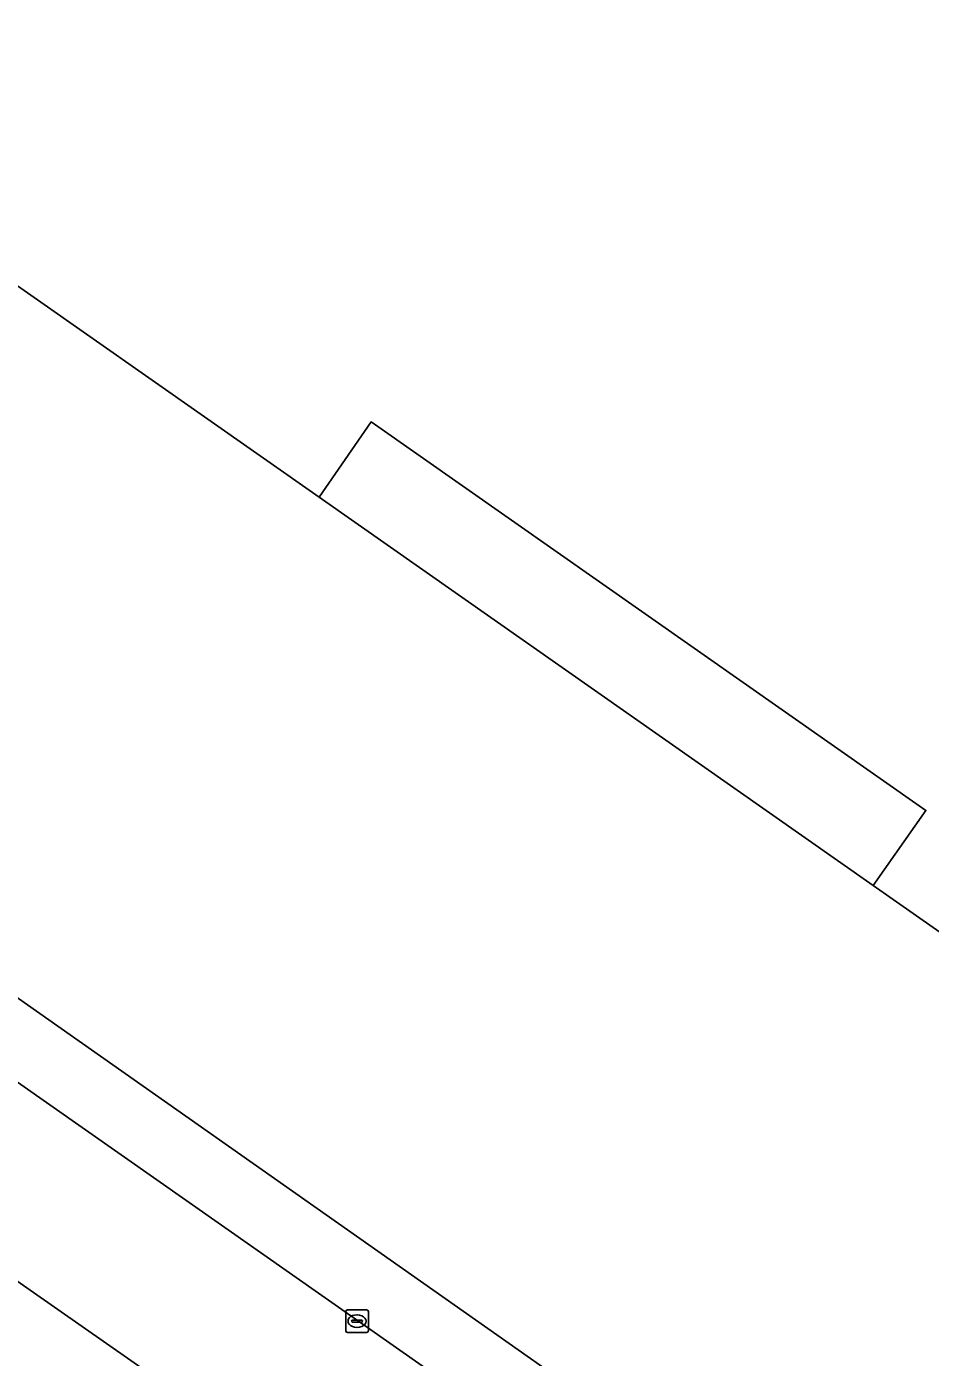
# Model space of a CAD drawing. Extents: x 155018 to 156648, y 383979 to 385733.
# Drawn here: x 155442.6 to 155482.6, y 384762.6 to 384821.5 of the extents above; entities that cross this region are included whole.
import ezdxf

# ---------------------------------------------------------------- set-up
doc = ezdxf.new("R2010")
doc.units = 0
for name, color, linetype in [('IMGEO_Erf', 7, 'Continuous'), ('IMGEO_Kolk', 7, 'Continuous'), ('IMGEO_Pand', 7, 'Continuous'), ('IMGEO_Pand_overbouw', 7, 'Continuous'), ('IMGEO_Rijbaan_lokaal_gesloten', 7, 'Continuous'), ('IMGEO_Voetpad_open', 7, 'Continuous')]:
    doc.layers.add(name, color=color, linetype=linetype)

msp = doc.modelspace()

# ---------------------------------------------------------------- linework, layer by layer
at = {"layer": 'IMGEO_Erf'}
for points in [[(155500, 384852.57), (155544.63, 384821.302), (155508.467, 384769.69), (155505.598, 384765.595), (155500, 384769.517), (155480.059, 384783.489), (155482.392, 384786.812), (155457.825, 384804.026), (155455.513, 384800.688), (155437.8, 384813.099), (155436.96, 384811.899), (155438.396, 384810.891), (155432.697, 384802.767), (155432.495, 384802.926), (155432.66, 384803.115), (155421.239, 384812.515), (155421.118, 384812.365), (155420.922, 384812.517), (155421.048, 384812.673), (155416.493, 384816.423), (155416.246, 384816.122), (155416.038, 384816.294), (155416.222, 384816.518), (155403.487, 384827.271)], [(155341.136, 384849.344), (155357.104, 384838.097), (155388.182, 384816.31), (155437.864, 384781.52), (155468.111, 384760.264), (155482.743, 384750), (155497.007, 384739.994), (155500, 384737.848), (155500.185, 384737.718), (155505.292, 384734.131), (155525.191, 384720.19), (155529.43, 384717.209), (155537.244, 384711.718), (155537.392, 384711.902)]]:
    msp.add_lwpolyline(points, dxfattribs=at)
at = {"layer": 'IMGEO_Kolk'}
for p, q in [((155456.697, 384763.765), (155456.697, 384764.617)), ((155456.772, 384764.691), (155457.624, 384764.691)), ((155457.185, 384764.471), (155457.21, 384764.471)), ((155457.698, 384764.617), (155457.698, 384763.765)), ((155456.956, 384764.185), (155456.956, 384764.197)), ((155457.394, 384764.148), (155456.996, 384764.148)), ((155456.999, 384764.234), (155457.397, 384764.234)), ((155457.208, 384763.911), (155457.183, 384763.911)), ((155457.44, 384764.197), (155457.44, 384764.185)), ((155457.624, 384763.691), (155456.772, 384763.691))]:
    msp.add_line(p, q, dxfattribs=at)
for points in [[(155456.697, 384763.765), (155456.697, 384764.617)], [(155456.772, 384764.691), (155457.624, 384764.691)], [(155457.698, 384764.617), (155457.698, 384763.765)], [(155457.624, 384763.691), (155456.772, 384763.691)]]:
    msp.add_lwpolyline(points, dxfattribs=at)
for centre, radius, start, end in [((155456.774, 384764.615), 0.0765, 91.55205, 178.44795), ((155456.774, 384764.615), 0.0765, 91.55205, 178.44795), ((155457.622, 384764.615), 0.0765, 1.55205, 88.44795), ((155457.622, 384764.615), 0.0765, 1.55205, 88.44795), ((155456.996, 384764.194), 0.0403, 85.87752, 175.75265), ((155456.993, 384764.184), 0.0366, 178.93798, 274.71019), ((155457.397, 384764.191), 0.043, 264.86636, 352.45326), ((155457.401, 384764.196), 0.0386, 1.73085, 96.63898), ((155456.774, 384763.767), 0.0765, 181.55205, 268.44795), ((155456.774, 384763.767), 0.0765, 181.55205, 268.44795), ((155457.622, 384763.767), 0.0765, 271.55205, 358.44795), ((155457.622, 384763.767), 0.0765, 271.55205, 358.44795)]:
    msp.add_arc(centre, radius, start, end, dxfattribs=at)
for centre, major_axis, ratio, start_param, end_param in [((155457.184, 384764.191), (-0.387, 0.002), 0.722429, 4.712389, 7.853982), ((155457.209, 384764.191), (-0.39, 0.002), 0.717154, 1.570796, 4.712389)]:
    msp.add_ellipse(centre, major_axis=major_axis, ratio=ratio, start_param=start_param, end_param=end_param, dxfattribs=at)
at = {"layer": 'IMGEO_Pand'}
msp.add_lwpolyline([(155403.487, 384827.271), (155416.222, 384816.518), (155416.038, 384816.294), (155416.246, 384816.122), (155416.493, 384816.423), (155421.048, 384812.673), (155420.922, 384812.517), (155421.118, 384812.365), (155421.239, 384812.515), (155432.66, 384803.115), (155432.495, 384802.926), (155432.697, 384802.767), (155438.396, 384810.891), (155436.96, 384811.899), (155437.8, 384813.099), (155455.513, 384800.688), (155457.825, 384804.026), (155482.392, 384786.812), (155480.059, 384783.489), (155500, 384769.517), (155505.598, 384765.595), (155508.467, 384769.69), (155544.63, 384821.302), (155500, 384852.57)], dxfattribs=at)
at = {"layer": 'IMGEO_Pand_overbouw'}
msp.add_lwpolyline([(155457.825, 384804.026), (155455.513, 384800.688), (155480.059, 384783.489), (155482.392, 384786.812)], close=True, dxfattribs=at)
at = {"layer": 'IMGEO_Rijbaan_lokaal_gesloten'}
for points in [[(155494.889, 384737.794), (155477.483, 384750), (155467.973, 384756.67), (155434.551, 384780.106), (155388.019, 384812.731), (155353.81, 384836.716)], [(155356.562, 384825.996), (155363.162, 384821.376), (155382.366, 384807.915), (155389.497, 384802.9), (155391.658, 384801.391), (155397.713, 384797.165), (155436.329, 384770.061), (155438.804, 384768.318), (155441.642, 384766.318), (155456.242, 384756.107), (155456.592, 384755.849), (155464.924, 384750), (155479.512, 384739.757), (155484.418, 384736.312)]]:
    msp.add_lwpolyline(points, dxfattribs=at)
at = {"layer": 'IMGEO_Voetpad_open'}
for points in [[(155467.515, 384759.441), (155468.111, 384760.264), (155437.864, 384781.52), (155437.289, 384780.642)], [(155434.551, 384780.106), (155467.973, 384756.67)], [(155440.155, 384763.897), (155439.233, 384762.528), (155449.87, 384755.133), (155451.096, 384756.854), (155455.245, 384753.973), (155456.592, 384755.849), (155456.242, 384756.107), (155441.642, 384766.318)]]:
    msp.add_lwpolyline(points, dxfattribs=at)

doc.saveas('drawing.dxf')
